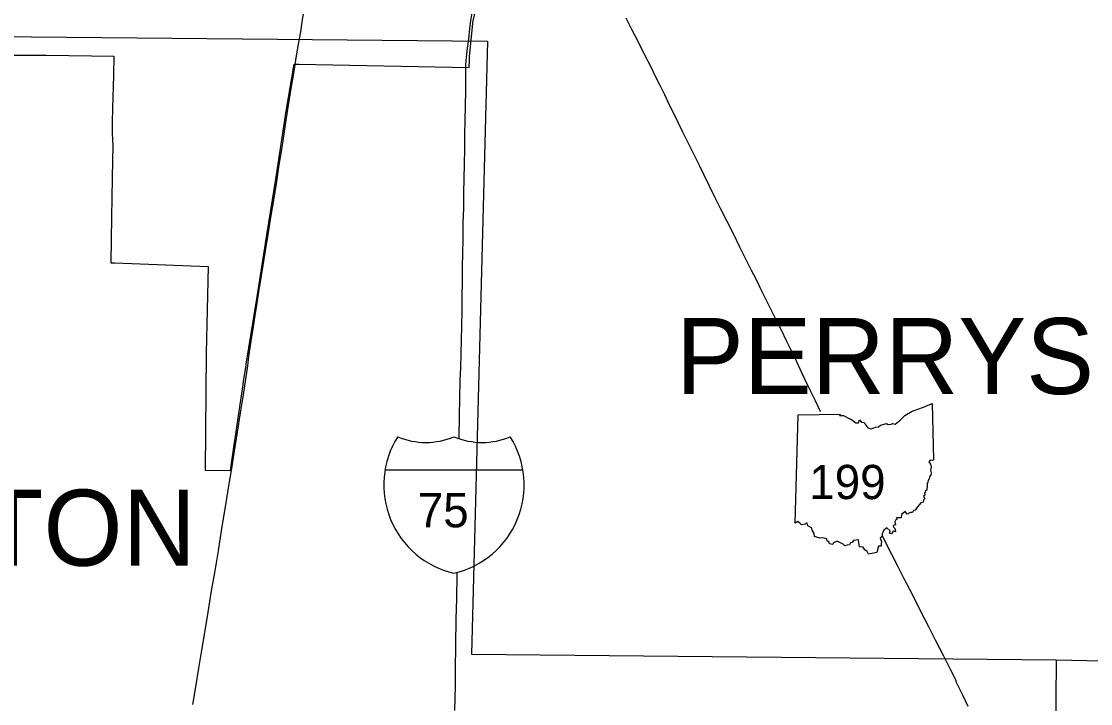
# Model space of a CAD drawing. Extents: x -232 to 448, y 619 to 1059.
# Drawn here: x 131.46 to 160.32, y 864.09 to 882.5 of the extents above; entities that cross this region are included whole.
import ezdxf

# ---------------------------------------------------------------- set-up
doc = ezdxf.new("R2010")
doc.units = 0
doc.layers.add('Default', color=7, linetype='Continuous')

msp = doc.modelspace()

# ---------------------------------------------------------------- linework, layer by layer
at = {"layer": 'Default'}
for p, q in [((152.345, 868.954), (152.427, 871.883)), ((152.345, 868.954), (152.427, 871.883)), ((141.276, 870.398), (144.996, 870.398))]:
    msp.add_line(p, q, dxfattribs=at)
for points in [[(138.863, 881.439), (138.866, 881.455), (138.931, 881.835), (139.003, 882.218), (139.051, 882.55), (139.119, 882.946), (139.171, 883.28), (139.232, 883.655), (139.294, 884.051), (139.324, 884.231)], [(143.468, 881.442), (143.474, 881.53), (143.498, 881.772), (143.536, 882.02), (143.568, 882.304), (143.595, 882.509), (143.62, 882.679), (143.654, 882.871), (143.703, 883.111), (143.739, 883.297)], [(143.548, 881.256), (143.553, 881.461), (143.554, 881.54), (143.646, 882.454), (143.652, 882.514), (143.821, 883.25), (143.836, 883.314)], [(153.033, 871.965), (153.021, 871.99), (152.89, 872.259), (152.757, 872.533), (152.608, 872.839), (152.524, 873.014), (152.341, 873.408), (152.108, 873.881), (151.972, 874.166), (151.821, 874.467), (151.652, 874.807), (151.454, 875.204), (151.289, 875.539), (151.164, 875.779), (151.013, 876.085), (150.855, 876.403), (150.679, 876.761), (150.51, 877.097), (150.331, 877.448), (150.179, 877.752), (150.028, 878.069), (149.89, 878.348), (149.772, 878.589), (149.597, 878.937), (149.44, 879.253), (149.314, 879.513), (149.199, 879.752), (149.085, 879.981), (148.957, 880.24), (148.825, 880.512), (148.699, 880.772), (148.588, 880.991), (148.454, 881.259), (148.285, 881.591), (148.104, 881.953), (147.949, 882.263), (147.787, 882.588)], [(126.046, 882.137), (144.042, 881.962), (143.608, 865.423), (159.393, 865.266)], [(118.967, 881.51), (120.959, 881.508), (123.62, 881.506), (123.642, 881.506), (123.727, 881.505), (125.217, 881.504), (125.226, 881.504), (125.325, 881.506), (126.816, 881.541), (126.865, 881.543), (126.922, 881.544), (128.625, 881.573), (128.649, 881.573), (128.731, 881.574), (131.127, 881.588), (131.15, 881.588), (131.233, 881.588), (132.031, 881.586), (132.058, 881.586), (132.137, 881.585), (133.955, 881.557)], [(133.955, 881.557), (133.947, 881.037), (133.92, 880.159), (133.91, 879.78), (133.907, 879.481), (133.929, 879.135), (133.922, 878.754), (133.908, 878.26), (133.887, 877.219), (133.877, 875.983)], [(138.847, 881.332), (138.863, 881.439)], [(143.279, 871.244), (143.28, 871.265), (143.288, 871.851), (143.295, 872.321), (143.305, 872.825), (143.318, 873.138), (143.326, 873.537), (143.34, 873.896), (143.346, 874.295), (143.353, 874.689), (143.357, 875.083), (143.368, 875.492), (143.368, 875.878), (143.373, 876.244), (143.381, 876.607), (143.386, 877.051), (143.399, 877.464), (143.404, 877.875), (143.41, 878.261), (143.416, 878.645), (143.425, 879.058), (143.427, 879.436), (143.435, 879.836), (143.443, 880.218), (143.452, 880.627), (143.456, 881.017), (143.46, 881.321), (143.468, 881.442)], [(136.084, 864.068), (136.166, 864.539), (136.247, 865.046), (136.327, 865.527), (136.416, 866.058), (136.497, 866.559), (136.595, 867.133), (136.686, 867.668), (136.778, 868.215), (136.87, 868.81), (136.975, 869.449), (137.071, 870.015), (137.142, 870.433), (137.201, 870.844), (137.297, 871.414), (137.375, 871.932), (137.451, 872.418), (137.525, 872.902), (137.57, 873.206), (137.602, 873.459), (137.664, 873.872), (137.718, 874.198), (137.771, 874.561), (137.826, 874.897), (137.881, 875.262), (137.947, 875.686), (137.983, 875.908), (138.051, 876.311), (138.121, 876.744), (138.196, 877.209), (138.273, 877.673), (138.353, 878.181), (138.419, 878.626), (138.506, 879.149), (138.583, 879.649), (138.652, 880.125), (138.743, 880.687), (138.811, 881.09), (138.847, 881.332)], [(137.101, 870.38), (137.212, 871.134), (137.228, 871.24), (137.355, 872.098), (137.363, 872.157), (137.442, 872.693), (137.456, 872.787), (137.517, 873.162), (137.53, 873.246), (137.813, 875.011), (137.821, 875.069), (138.074, 876.674), (138.084, 876.742), (138.333, 878.294), (138.343, 878.354), (138.589, 879.96), (138.599, 880.026), (138.819, 881.345)], [(138.819, 881.345), (138.949, 881.342), (143.548, 881.256)], [(133.877, 875.983), (133.98, 875.979), (136.502, 875.887)], [(136.502, 875.887), (136.443, 873.545)], [(136.443, 873.545), (136.417, 870.391)], [(152.427, 871.883), (153.564, 871.902), (153.546, 871.867), (153.653, 871.859), (153.767, 871.797), (153.863, 871.757), (153.981, 871.664), (154.052, 871.665), (154.081, 871.742), (154.135, 871.683), (154.199, 871.672), (154.31, 871.532), (154.402, 871.502), (154.511, 871.55), (154.593, 871.558), (154.653, 871.605), (154.809, 871.646), (154.852, 871.621), (154.935, 871.626), (154.976, 871.644), (155.048, 871.628), (155.175, 871.735), (155.306, 871.86), (155.506, 871.979), (155.806, 872.091), (156.043, 872.191), (156.077, 870.671)], [(152.427, 871.883), (153.564, 871.902), (153.546, 871.867), (153.653, 871.859), (153.767, 871.797), (153.863, 871.757), (153.981, 871.664), (154.052, 871.665), (154.081, 871.742), (154.135, 871.683), (154.199, 871.672), (154.31, 871.532), (154.402, 871.502), (154.511, 871.55), (154.593, 871.558), (154.653, 871.605), (154.809, 871.646), (154.852, 871.621), (154.935, 871.626), (154.976, 871.644), (155.048, 871.628), (155.175, 871.735), (155.306, 871.86), (155.506, 871.979), (155.806, 872.091), (156.043, 872.191), (156.077, 870.671)], [(156.077, 870.671), (156.043, 870.65), (155.988, 870.66), (155.951, 870.617), (155.997, 870.546), (156.018, 870.471), (155.999, 870.388), (156.018, 870.32), (156.005, 870.263), (155.971, 870.206), (155.959, 870.152), (155.93, 870.095), (155.932, 870.063), (155.905, 870.037), (155.91, 869.942), (155.896, 869.89), (155.9, 869.844), (155.856, 869.832), (155.866, 869.795), (155.837, 869.766), (155.843, 869.716), (155.811, 869.684), (155.842, 869.62), (155.817, 869.6), (155.796, 869.522), (155.738, 869.507), (155.623, 869.365), (155.582, 869.311), (155.536, 869.298), (155.511, 869.243), (155.455, 869.242), (155.369, 869.204), (155.314, 869.27), (155.217, 869.191), (155.206, 869.1), (155.084, 869.103), (155.089, 869.056), (155.061, 869.043), (155.037, 868.997), (155.051, 868.914), (154.994, 868.894), (155.001, 868.846), (155.037, 868.817), (155.054, 868.725), (154.993, 868.744), (154.943, 868.667), (154.892, 868.685), (154.909, 868.75), (154.822, 868.828), (154.74, 868.766), (154.697, 868.666), (154.697, 868.598), (154.636, 868.557), (154.675, 868.462), (154.668, 868.397), (154.669, 868.334), (154.593, 868.336), (154.546, 868.168)], [(156.077, 870.671), (156.043, 870.65), (155.988, 870.66), (155.951, 870.617), (155.997, 870.546), (156.018, 870.471), (155.999, 870.388), (156.018, 870.32), (156.005, 870.263), (155.971, 870.206), (155.959, 870.152), (155.93, 870.095), (155.932, 870.063), (155.905, 870.037), (155.91, 869.942), (155.896, 869.89), (155.9, 869.844), (155.856, 869.832), (155.866, 869.795), (155.837, 869.766), (155.843, 869.716), (155.811, 869.684), (155.842, 869.62), (155.817, 869.6), (155.796, 869.522), (155.738, 869.507), (155.623, 869.365), (155.582, 869.311), (155.536, 869.298), (155.511, 869.243), (155.455, 869.242), (155.369, 869.204), (155.314, 869.27), (155.217, 869.191), (155.206, 869.1), (155.084, 869.103), (155.089, 869.056), (155.061, 869.043), (155.037, 868.997), (155.051, 868.914), (154.994, 868.894), (155.001, 868.846), (155.037, 868.817), (155.054, 868.725), (154.993, 868.744), (154.943, 868.667), (154.892, 868.685), (154.909, 868.75), (154.822, 868.828), (154.74, 868.766), (154.697, 868.666), (154.697, 868.598), (154.636, 868.557), (154.675, 868.462), (154.668, 868.397), (154.669, 868.334), (154.593, 868.336), (154.546, 868.168)], [(136.417, 870.391), (137.101, 870.38)], [(154.546, 868.168), (154.414, 868.136), (154.322, 868.117), (154.289, 868.193), (154.224, 868.234), (154.181, 868.31), (154.086, 868.321), (154.064, 868.426), (154.053, 868.512), (153.924, 868.491), (153.888, 868.439), (153.843, 868.425), (153.816, 868.372), (153.753, 868.367), (153.686, 868.342), (153.643, 868.394), (153.533, 868.446), (153.483, 868.473), (153.38, 868.431), (153.358, 868.382), (153.276, 868.404), (153.257, 868.459), (153.207, 868.475), (153.196, 868.534), (153.09, 868.565), (153.008, 868.552), (152.865, 868.599), (152.856, 868.676), (152.807, 868.77), (152.782, 868.835), (152.691, 868.884), (152.673, 868.961), (152.644, 868.959), (152.617, 868.928), (152.516, 868.913), (152.476, 868.945), (152.42, 868.999), (152.345, 868.954)], [(154.546, 868.168), (154.414, 868.136), (154.322, 868.117), (154.289, 868.193), (154.224, 868.234), (154.181, 868.31), (154.086, 868.321), (154.064, 868.426), (154.053, 868.512), (153.924, 868.491), (153.888, 868.439), (153.843, 868.425), (153.816, 868.372), (153.753, 868.367), (153.686, 868.342), (153.643, 868.394), (153.533, 868.446), (153.483, 868.473), (153.38, 868.431), (153.358, 868.382), (153.276, 868.404), (153.257, 868.459), (153.207, 868.475), (153.196, 868.534), (153.09, 868.565), (153.008, 868.552), (152.865, 868.599), (152.856, 868.676), (152.807, 868.77), (152.782, 868.835), (152.691, 868.884), (152.673, 868.961), (152.644, 868.959), (152.617, 868.928), (152.516, 868.913), (152.476, 868.945), (152.42, 868.999), (152.345, 868.954)], [(156.691, 864.712), (156.549, 864.99), (156.359, 865.367), (156.143, 865.786), (155.951, 866.157), (155.737, 866.577), (155.51, 867.029), (155.29, 867.454), (155.123, 867.781), (154.954, 868.112), (154.704, 868.609), (154.696, 868.625)], [(143.162, 863.901), (143.176, 864.571), (143.178, 865.003), (143.19, 865.671), (143.199, 866.366), (143.21, 866.929), (143.219, 867.567), (143.22, 867.627)], [(159.393, 865.266), (159.369, 863.11), (159.296, 857.671), (159.237, 852.21), (159.147, 846.832)], [(159.393, 865.266), (160.219, 865.25), (164.835, 865.193), (165.646, 865.189), (170.421, 865.147), (171.205, 865.132), (175.848, 865.062)], [(157.018, 864.012), (156.869, 864.312), (156.701, 864.658), (156.694, 864.707), (156.691, 864.712)]]:
    msp.add_lwpolyline(points, dxfattribs=at)
for centre, radius, start, end in [((143.686, 869.988), 2.445, 147.8216, 256.9941), ((143.686, 869.988), 2.445, 147.8216, 256.9941), ((142.376, 873.087), 1.951, 247.0848, 292.9105), ((142.376, 873.087), 1.951, 247.0848, 292.9105), ((142.585, 869.988), 2.445, 283.0065, 32.1787), ((143.895, 873.087), 1.951, 247.0916, 292.9084), ((142.585, 869.988), 2.445, 283.0065, 32.1787), ((143.895, 873.087), 1.951, 247.0916, 292.9084)]:
    msp.add_arc(centre, radius, start, end, dxfattribs=at)

# ---------------------------------------------------------------- texts
for s, height, p in [('PERRYSBURG', 2.052, (149.127, 872.442)), ('199', 0.9234, (152.726, 869.607)), ('MIDDLETON', 2.052, (120.012, 867.809)), ('75', 0.9234, (142.159, 868.845))]:
    msp.add_text(s, height=height, dxfattribs=at).set_placement(p)

doc.saveas('drawing.dxf')
